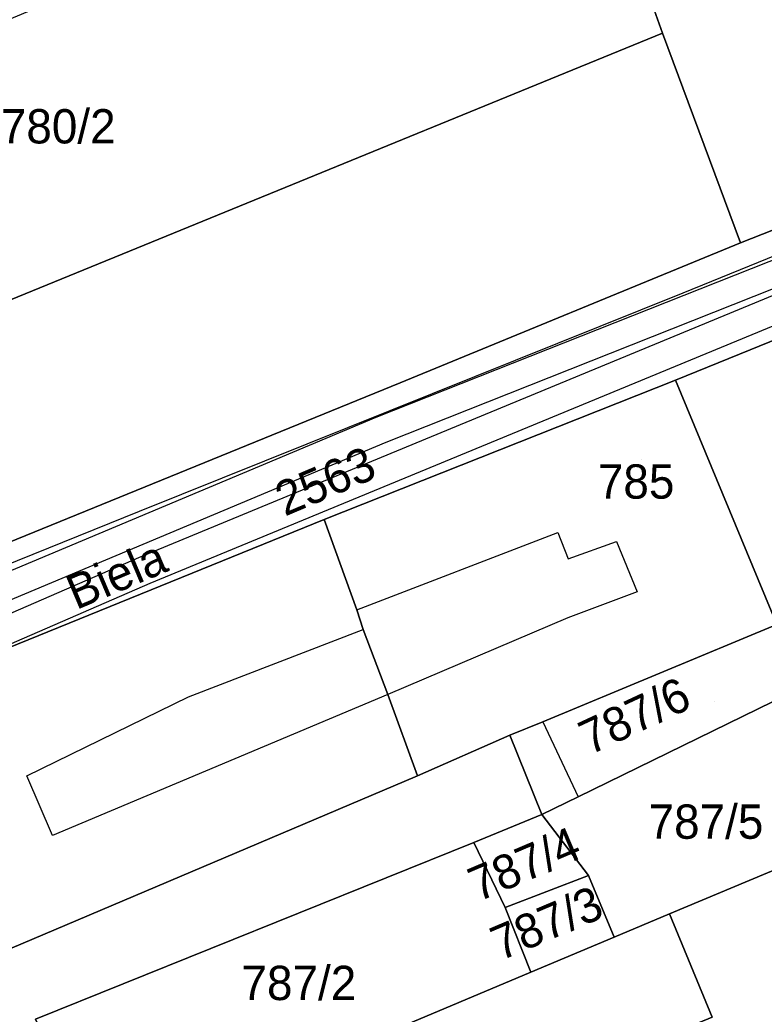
# Model space of a CAD drawing. Extents: x -263423 to -261326, y -1240067 to -1237864.
# Drawn here: x -262823.4 to -262780, y -1239280.3 to -1239222.4 of the extents above; entities that cross this region are included whole.
import ezdxf

# ---------------------------------------------------------------- set-up
doc = ezdxf.new("R2010")
doc.units = 0
for name, color, linetype in [('body_kn', 7, 'Continuous'), ('kladpar_druhypozemkov', 7, 'Continuous'), ('kladpar_hranice', 7, 'Continuous'), ('kladpar_parcelnecisla', 7, 'Continuous'), ('kladpar_plochy', 7, 'Continuous'), ('popisy', 7, 'Continuous'), ('tarchy_linie', 7, 'Continuous'), ('zappar_hrandruhpozemk', 7, 'Continuous')]:
    doc.layers.add(name, color=color, linetype=linetype)

msp = doc.modelspace()

# ---------------------------------------------------------------- linework, layer by layer
at = {"layer": 'body_kn'}
for p, q in [((-262785.94, -1239223.16), (-262785.94, -1239223.16)), ((-262785.94, -1239223.16), (-262785.94, -1239223.16)), ((-262781.39, -1239235.39), (-262781.39, -1239235.39)), ((-262784.75, -1239238.31), (-262784.75, -1239238.31)), ((-262801.24, -1239243.54), (-262801.24, -1239243.54)), ((-262801.24, -1239243.54), (-262801.24, -1239243.54)), ((-262785.18, -1239243.38), (-262785.18, -1239243.38)), ((-262785.18, -1239243.38), (-262785.18, -1239243.38)), ((-262802.64, -1239245.55), (-262802.64, -1239245.55)), ((-262802.05, -1239246.99), (-262802.05, -1239246.99)), ((-262816.44, -1239251.03), (-262816.44, -1239251.03)), ((-262805.66, -1239251.51), (-262805.66, -1239251.51)), ((-262805.66, -1239251.51), (-262805.66, -1239251.51)), ((-262792.04, -1239252.26), (-262792.04, -1239252.26)), ((-262788.62, -1239252.78), (-262788.62, -1239252.78)), ((-262816.46, -1239253.72), (-262816.46, -1239253.72)), ((-262791.44, -1239253.79), (-262791.44, -1239253.79)), ((-262815.82, -1239255.23), (-262815.82, -1239255.23)), ((-262787.42, -1239255.72), (-262787.42, -1239255.72)), ((-262803.75, -1239256.77), (-262803.75, -1239256.77)), ((-262803.75, -1239256.77), (-262803.75, -1239256.77)), ((-262791.45, -1239257.23), (-262791.45, -1239257.23)), ((-262803.39, -1239257.92), (-262803.39, -1239257.92)), ((-262813.57, -1239261.83), (-262813.57, -1239261.83)), ((-262801.95, -1239261.7), (-262801.95, -1239261.7)), ((-262801.95, -1239261.7), (-262801.95, -1239261.7)), ((-262792.91, -1239263.29), (-262792.91, -1239263.29)), ((-262792.91, -1239263.29), (-262792.91, -1239263.29)), ((-262794.84, -1239264.08), (-262794.84, -1239264.08)), ((-262823, -1239266.45), (-262823, -1239266.45)), ((-262800.22, -1239266.44), (-262800.22, -1239266.44)), ((-262790.85, -1239267.66), (-262790.85, -1239267.66)), ((-262792.97, -1239268.69), (-262792.97, -1239268.69)), ((-262792.97, -1239268.69), (-262792.97, -1239268.69)), ((-262821.49, -1239269.92), (-262821.49, -1239269.92)), ((-262796.94, -1239270.32), (-262796.94, -1239270.32)), ((-262796.94, -1239270.32), (-262796.94, -1239270.32)), ((-262790.26, -1239272.25), (-262790.26, -1239272.25)), ((-262790.26, -1239272.25), (-262790.26, -1239272.25)), ((-262795.12, -1239274.11), (-262795.12, -1239274.11)), ((-262785.54, -1239274.49), (-262785.54, -1239274.49)), ((-262785.54, -1239274.49), (-262785.54, -1239274.49)), ((-262788.75, -1239275.84), (-262788.75, -1239275.84)), ((-262793.62, -1239277.89), (-262793.62, -1239277.89)), ((-262793.62, -1239277.89), (-262793.62, -1239277.89))]:
    msp.add_line(p, q, dxfattribs=at)
at = {"layer": 'kladpar_druhypozemkov'}
for p, q in [((-262820.67, -1239227.49), (-262820.67, -1239227.49)), ((-262787.17, -1239247.99), (-262787.17, -1239247.99)), ((-262805.45, -1239248.46), (-262805.45, -1239248.46)), ((-262782.92, -1239262.11), (-262782.92, -1239262.11)), ((-262782.92, -1239268.21), (-262782.92, -1239268.21)), ((-262793.82, -1239270.21), (-262793.82, -1239270.21)), ((-262792.62, -1239274.21), (-262792.62, -1239274.21)), ((-262806.52, -1239278.01), (-262806.52, -1239278.01))]:
    msp.add_line(p, q, dxfattribs=at)
at = {"layer": 'kladpar_hranice'}
for points in [[(-262792.55, -1239209.16), (-262790.2, -1239214.81), (-262789.24, -1239217.18), (-262786.42, -1239221.81), (-262785.94, -1239223.16), (-262841.26, -1239245.78), (-262843.43, -1239240.27), (-262846.3, -1239241.29), (-262847.45, -1239238.34), (-262848.83, -1239234.88), (-262846.08, -1239233.8), (-262846.74, -1239232.07), (-262841.62, -1239230.08), (-262841.74, -1239229.76), (-262792.55, -1239209.16)], [(-262769.13, -1239214.63), (-262758.12, -1239210.42), (-262753.82, -1239222.65), (-262754.34, -1239223.21), (-262754.82, -1239224.92), (-262781.39, -1239235.39), (-262785.94, -1239223.16), (-262786.42, -1239221.81), (-262779.64, -1239219.42), (-262779.88, -1239218.78), (-262777.7, -1239217.87), (-262769.13, -1239214.63)], [(-262801.24, -1239243.54), (-262781.39, -1239235.39), (-262754.82, -1239224.92), (-262754.34, -1239223.21), (-262753.82, -1239222.65), (-262752.93, -1239225.34), (-262751.64, -1239230.32), (-262766.74, -1239235.9), (-262771.22, -1239237.71), (-262775.96, -1239239.64), (-262785.18, -1239243.38), (-262805.66, -1239251.51), (-262825.32, -1239259.48), (-262850.58, -1239271.32), (-262853.69, -1239262.86), (-262851.43, -1239263.93), (-262850.86, -1239263.81), (-262833.51, -1239256.69), (-262801.24, -1239243.54)], [(-262841.26, -1239245.78), (-262785.94, -1239223.16)], [(-262785.94, -1239223.16), (-262781.39, -1239235.39), (-262801.24, -1239243.54), (-262833.51, -1239256.69)], [(-262771.22, -1239237.71), (-262766.74, -1239235.9), (-262763.54, -1239243.15), (-262762.51, -1239245.65), (-262761.81, -1239248.08), (-262766.53, -1239249.25), (-262763.45, -1239256.56), (-262763.21, -1239257.2), (-262776.8, -1239263.58), (-262777.77, -1239261.27), (-262778.61, -1239259.22), (-262779.27, -1239257.62), (-262785.18, -1239243.38), (-262775.96, -1239239.64), (-262771.22, -1239237.71)], [(-262785.18, -1239243.38), (-262779.27, -1239257.62), (-262792.91, -1239263.29), (-262794.84, -1239264.08), (-262800.22, -1239266.44), (-262801.95, -1239261.7), (-262803.39, -1239257.92), (-262803.75, -1239256.77), (-262805.66, -1239251.51), (-262785.18, -1239243.38)], [(-262805.66, -1239251.51), (-262803.75, -1239256.77), (-262803.39, -1239257.92), (-262801.95, -1239261.7), (-262800.22, -1239266.44), (-262823.98, -1239276.53), (-262845.56, -1239285.41), (-262850.58, -1239271.32), (-262825.32, -1239259.48), (-262805.66, -1239251.51)], [(-262779.27, -1239257.62), (-262778.61, -1239259.22), (-262777.77, -1239261.27), (-262790.85, -1239267.66), (-262792.97, -1239268.69), (-262794.84, -1239264.08), (-262792.91, -1239263.29), (-262779.27, -1239257.62)], [(-262777.77, -1239261.27), (-262776.8, -1239263.58), (-262774.34, -1239269.8), (-262785.54, -1239274.49), (-262788.75, -1239275.84), (-262790.26, -1239272.25), (-262792.97, -1239268.69), (-262790.85, -1239267.66), (-262777.77, -1239261.27)], [(-262823.98, -1239276.53), (-262800.22, -1239266.44), (-262794.84, -1239264.08), (-262792.97, -1239268.69), (-262796.94, -1239270.32), (-262822.48, -1239280.63), (-262821.58, -1239282.69), (-262819.17, -1239288.65), (-262840.62, -1239297.33), (-262843.15, -1239291.05), (-262844.17, -1239288.68), (-262845.56, -1239285.41), (-262823.98, -1239276.53)], [(-262785.54, -1239274.49), (-262774.34, -1239269.8), (-262766.72, -1239266.6), (-262763.2, -1239265.21), (-262762, -1239268.41), (-262760.73, -1239271.49), (-262760.62, -1239272.07), (-262767.42, -1239275.54), (-262767.24, -1239276.12), (-262786.51, -1239283.89), (-262787.13, -1239282.2), (-262783.04, -1239280.5), (-262785.54, -1239274.49)], [(-262792.97, -1239268.69), (-262790.26, -1239272.25), (-262795.12, -1239274.11), (-262796.94, -1239270.32), (-262792.97, -1239268.69)], [(-262796.94, -1239270.32), (-262795.12, -1239274.11), (-262793.62, -1239277.89), (-262819.17, -1239288.65), (-262821.58, -1239282.69), (-262822.48, -1239280.63), (-262796.94, -1239270.32)], [(-262790.26, -1239272.25), (-262788.75, -1239275.84), (-262793.62, -1239277.89), (-262795.12, -1239274.11), (-262790.26, -1239272.25)], [(-262793.62, -1239277.89), (-262788.75, -1239275.84), (-262785.54, -1239274.49), (-262783.04, -1239280.5), (-262787.13, -1239282.2), (-262786.51, -1239283.89), (-262785.37, -1239286.59), (-262785.19, -1239287.1), (-262787.22, -1239287.18), (-262790.65, -1239287.43), (-262790.83, -1239286.91), (-262793.88, -1239287.04), (-262799.31, -1239288.83), (-262813.6, -1239295.06), (-262837.24, -1239305.09), (-262840.62, -1239297.33), (-262819.17, -1239288.65), (-262793.62, -1239277.89)]]:
    msp.add_lwpolyline(points, dxfattribs=at)
at = {"layer": 'kladpar_plochy'}
for points in [[(-262792.55, -1239209.16), (-262790.2, -1239214.81), (-262789.24, -1239217.18), (-262786.42, -1239221.81), (-262785.94, -1239223.16), (-262841.26, -1239245.78), (-262843.43, -1239240.27), (-262846.3, -1239241.29), (-262847.45, -1239238.34), (-262848.83, -1239234.88), (-262846.08, -1239233.8), (-262846.74, -1239232.07), (-262841.62, -1239230.08), (-262841.74, -1239229.76)], [(-262769.13, -1239214.63), (-262758.12, -1239210.42), (-262753.82, -1239222.65), (-262754.34, -1239223.21), (-262754.82, -1239224.92), (-262781.39, -1239235.39), (-262785.94, -1239223.16), (-262786.42, -1239221.81), (-262779.64, -1239219.42), (-262779.88, -1239218.78), (-262777.7, -1239217.87)], [(-262801.24, -1239243.54), (-262781.39, -1239235.39), (-262754.82, -1239224.92), (-262754.34, -1239223.21), (-262753.82, -1239222.65), (-262752.93, -1239225.34), (-262751.64, -1239230.32), (-262766.74, -1239235.9), (-262771.22, -1239237.71), (-262775.96, -1239239.64), (-262785.18, -1239243.38), (-262805.66, -1239251.51), (-262825.32, -1239259.48), (-262850.58, -1239271.32), (-262853.69, -1239262.86), (-262851.43, -1239263.93), (-262850.86, -1239263.81), (-262833.51, -1239256.69)], [(-262771.22, -1239237.71), (-262766.74, -1239235.9), (-262763.54, -1239243.15), (-262762.51, -1239245.65), (-262761.81, -1239248.08), (-262766.53, -1239249.25), (-262763.45, -1239256.56), (-262763.21, -1239257.2), (-262776.8, -1239263.58), (-262777.77, -1239261.27), (-262778.61, -1239259.22), (-262779.27, -1239257.62), (-262785.18, -1239243.38), (-262775.96, -1239239.64)], [(-262785.18, -1239243.38), (-262779.27, -1239257.62), (-262792.91, -1239263.29), (-262794.84, -1239264.08), (-262800.22, -1239266.44), (-262801.95, -1239261.7), (-262803.39, -1239257.92), (-262803.75, -1239256.77), (-262805.66, -1239251.51)], [(-262805.66, -1239251.51), (-262803.75, -1239256.77), (-262803.39, -1239257.92), (-262801.95, -1239261.7), (-262800.22, -1239266.44), (-262823.98, -1239276.53), (-262845.56, -1239285.41), (-262850.58, -1239271.32), (-262825.32, -1239259.48)], [(-262779.27, -1239257.62), (-262778.61, -1239259.22), (-262777.77, -1239261.27), (-262790.85, -1239267.66), (-262792.97, -1239268.69), (-262794.84, -1239264.08), (-262792.91, -1239263.29)], [(-262777.77, -1239261.27), (-262776.8, -1239263.58), (-262774.34, -1239269.8), (-262785.54, -1239274.49), (-262788.75, -1239275.84), (-262790.26, -1239272.25), (-262792.97, -1239268.69), (-262790.85, -1239267.66)], [(-262823.98, -1239276.53), (-262800.22, -1239266.44), (-262794.84, -1239264.08), (-262792.97, -1239268.69), (-262796.94, -1239270.32), (-262822.48, -1239280.63), (-262821.58, -1239282.69), (-262819.17, -1239288.65), (-262840.62, -1239297.33), (-262843.15, -1239291.05), (-262844.17, -1239288.68), (-262845.56, -1239285.41)], [(-262785.54, -1239274.49), (-262774.34, -1239269.8), (-262766.72, -1239266.6), (-262763.2, -1239265.21), (-262762, -1239268.41), (-262760.73, -1239271.49), (-262760.62, -1239272.07), (-262767.42, -1239275.54), (-262767.24, -1239276.12), (-262786.51, -1239283.89), (-262787.13, -1239282.2), (-262783.04, -1239280.5)], [(-262792.97, -1239268.69), (-262790.26, -1239272.25), (-262795.12, -1239274.11), (-262796.94, -1239270.32)], [(-262796.94, -1239270.32), (-262795.12, -1239274.11), (-262793.62, -1239277.89), (-262819.17, -1239288.65), (-262821.58, -1239282.69), (-262822.48, -1239280.63)], [(-262790.26, -1239272.25), (-262788.75, -1239275.84), (-262793.62, -1239277.89), (-262795.12, -1239274.11)], [(-262793.62, -1239277.89), (-262788.75, -1239275.84), (-262785.54, -1239274.49), (-262783.04, -1239280.5), (-262787.13, -1239282.2), (-262786.51, -1239283.89), (-262785.37, -1239286.59), (-262785.19, -1239287.1), (-262787.22, -1239287.18), (-262790.65, -1239287.43), (-262790.83, -1239286.91), (-262793.88, -1239287.04), (-262799.31, -1239288.83), (-262813.6, -1239295.06), (-262837.24, -1239305.09), (-262840.62, -1239297.33), (-262819.17, -1239288.65)]]:
    msp.add_lwpolyline(points, close=True, dxfattribs=at)
msp.add_lwpolyline([(-262841.26, -1239245.78), (-262785.94, -1239223.16), (-262781.39, -1239235.39), (-262801.24, -1239243.54), (-262833.51, -1239256.69)], dxfattribs=at)
at = {"layer": 'tarchy_linie'}
for points in [[(-262843.68, -1239262.77), (-262802.64, -1239245.55), (-262756.82, -1239227.39), (-262756.19, -1239225.46), (-262754.82, -1239224.92), (-262754.65, -1239224.31), (-262748.79, -1239222.22), (-262748.33, -1239223.7), (-262747.87, -1239225.18), (-262752.83, -1239226.95), (-262753.61, -1239227.54), (-262753.76, -1239228.02), (-262747.62, -1239226), (-262747.14, -1239227.54), (-262747.13, -1239227.57), (-262746.64, -1239229.14), (-262751.52, -1239230.74), (-262751.64, -1239230.32), (-262763.14, -1239234.57)], [(-262858.94, -1239269.17), (-262846.81, -1239263.41), (-262843.6, -1239264.42), (-262802.05, -1239246.99), (-262755.57, -1239228.56), (-262754.93, -1239226.6), (-262753.47, -1239225.49), (-262748.33, -1239223.7)], [(-262839.81, -1239263.86), (-262816.46, -1239253.72), (-262776.84, -1239237.35), (-262747.13, -1239227.57)], [(-262763.14, -1239234.57), (-262776.27, -1239238.89), (-262815.82, -1239255.23), (-262839.17, -1239265.37)]]:
    msp.add_lwpolyline(points, dxfattribs=at)
at = {"layer": 'zappar_hrandruhpozemk'}
for p, q in [((-262752.93, -1239225.34), (-262784.75, -1239238.31)), ((-262784.75, -1239238.31), (-262816.44, -1239251.03)), ((-262791.45, -1239257.23), (-262801.95, -1239261.7)), ((-262801.95, -1239261.7), (-262821.49, -1239269.92)), ((-262792.91, -1239263.29), (-262790.85, -1239267.66)), ((-262821.49, -1239269.92), (-262823, -1239266.45))]:
    msp.add_line(p, q, dxfattribs=at)
for points in [[(-262816.44, -1239251.03), (-262840.45, -1239260.73), (-262849.03, -1239264.11), (-262850.86, -1239263.81)], [(-262803.75, -1239256.77), (-262792.04, -1239252.26), (-262791.44, -1239253.79), (-262788.62, -1239252.78), (-262787.42, -1239255.72), (-262791.45, -1239257.23)], [(-262823, -1239266.45), (-262813.57, -1239261.83), (-262803.39, -1239257.92)]]:
    msp.add_lwpolyline(points, dxfattribs=at)

# ---------------------------------------------------------------- texts
at = {"layer": 'kladpar_parcelnecisla'}
for s, p in [('780/2', (-262824.511, -1239229.59)), ('785', (-262789.708, -1239250.29)), ('787/5', (-262786.751, -1239270.11)), ('787/2', (-262810.483, -1239279.51))]:
    msp.add_text(s, height=2, dxfattribs=at).set_placement(p)
for s, rotation, p in [('2563', 23, (-262807.957, -1239251.341)), ('787/6', 25, (-262790.191, -1239265.257)), ('787/4', 23, (-262796.699, -1239273.804)), ('787/3', 23, (-262795.393, -1239277.244))]:
    msp.add_text(s, height=2, rotation=rotation, dxfattribs=at).set_placement(p)
at = {"layer": 'popisy'}
msp.add_text('Biela', height=2, rotation=23, dxfattribs=at).set_placement((-262820.116, -1239256.79))

doc.saveas('drawing.dxf')
